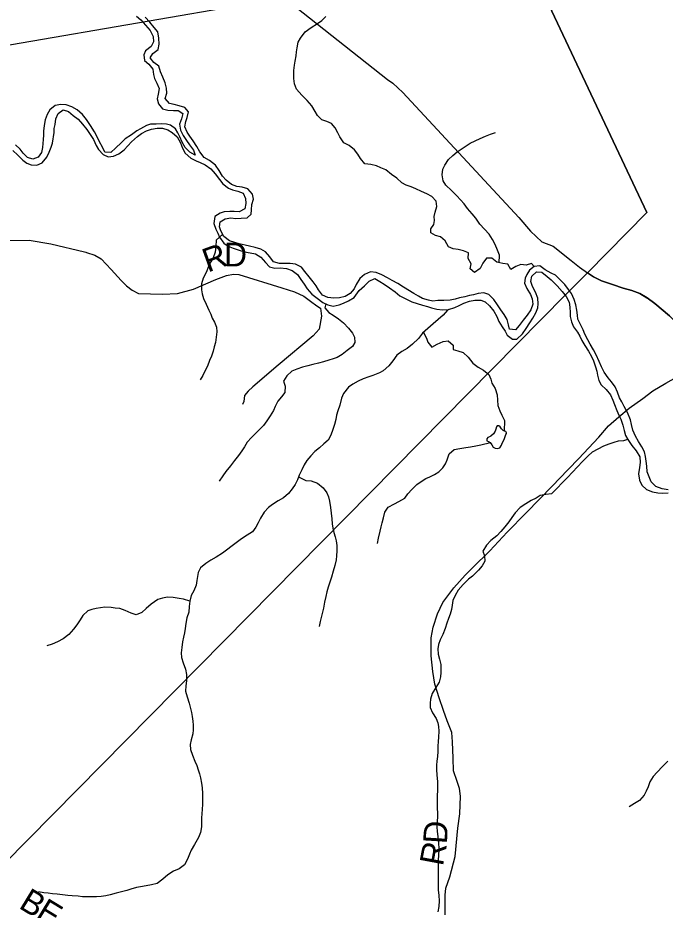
# Model space of a CAD drawing. Extents: x 1578669 to 1989827, y 208020 to 553079.
# Drawn here: x 1777579 to 1785723, y 389895 to 401117 of the extents above; entities that cross this region are included whole.
import ezdxf

# ---------------------------------------------------------------- set-up
doc = ezdxf.new("R2010")
doc.units = 0
for name, color, linetype in [('GM_X_County_Road', 7, 'Continuous'), ('GM_X_County_Road_Text', 7, 'Continuous'), ('GM_X_Minor_Lake', 7, 'Continuous'), ('GM_X_Minor_River', 7, 'Continuous'), ('GM_X_State_Route', 7, 'Continuous'), ('GM_X_Township', 7, 'Continuous'), ('GM_X_Township_Road', 7, 'Continuous'), ('GM_X_Township_Road_Text', 7, 'Continuous')]:
    doc.layers.add(name, color=color, linetype=linetype)

msp = doc.modelspace()

# ---------------------------------------------------------------- linework, layer by layer
at = {"layer": 'GM_X_County_Road'}
for points in [[(1784507, 395442), (1784632, 395570), (1784887, 395844), (1785008, 395985), (1785138, 396100), (1785271, 396209), (1785440, 396331), (1785567, 396428), (1785730, 396521), (1785972, 396658), (1786125, 396749), (1786286, 396828)], [(1782957, 389837), (1782956, 389973), (1782956, 390082), (1782963, 390172), (1783014, 390316), (1783079, 390572), (1783115, 390928), (1783141, 391107), (1783147, 391327), (1783136, 391426), (1783107, 391512), (1783061, 391649), (1783054, 391806), (1783046, 392011), (1783038, 392131), (1782979, 392278), (1782935, 392407), (1782880, 392564), (1782826, 392738), (1782798, 392898), (1782778, 393093), (1782780, 393320), (1782804, 393454), (1782858, 393620), (1782927, 393766), (1783063, 393949), (1783207, 394110), (1783298, 394201), (1783518, 394413), (1783733, 394649), (1783976, 394891), (1784304, 395233), (1784495, 395430), (1784507, 395442)]]:
    msp.add_lwpolyline(points, dxfattribs=at)
at = {"layer": 'GM_X_Minor_Lake'}
for points in [[(1783701, 395918), (1783684, 395928), (1783664, 395950), (1783648, 395972), (1783630, 395986), (1783610, 395985), (1783600, 395973), (1783592, 395943), (1783584, 395920), (1783563, 395886), (1783529, 395855), (1783511, 395847), (1783493, 395839), (1783479, 395823), (1783481, 395799), (1783499, 395788), (1783523, 395778), (1783543, 395748), (1783557, 395718), (1783583, 395704), (1783611, 395702), (1783643, 395710), (1783663, 395742), (1783671, 395770), (1783697, 395816)], [(1783697, 395816), (1783720, 395876), (1783727, 395888), (1783728, 395897), (1783724, 395907), (1783717, 395913), (1783701, 395918)]]:
    msp.add_lwpolyline(points, dxfattribs=at)
at = {"layer": 'GM_X_Minor_River'}
for points in [[(1779073, 401140), (1779128, 401092), (1779184, 401026), (1779242, 400956), (1779280, 400883), (1779287, 400815), (1779255, 400755), (1779187, 400701), (1779163, 400651), (1779173, 400581), (1779226, 400533), (1779276, 400472), (1779286, 400406), (1779300, 400356), (1779326, 400296)], [(1779485, 400041), (1779433, 400101), (1779453, 400169), (1779451, 400231), (1779433, 400301), (1779402, 400372), (1779372, 400436), (1779352, 400508), (1779292, 400556), (1779245, 400613), (1779279, 400667), (1779345, 400719), (1779359, 400787), (1779351, 400863), (1779342, 400941), (1779296, 400995), (1779238, 401064), (1779182, 401124)], [(1784076, 397991), (1784042, 398026), (1783972, 398006), (1783906, 398016), (1783844, 397990), (1783782, 397954), (1783742, 398018), (1783679, 398029), (1783605, 398043), (1783541, 398095), (1783475, 398094), (1783427, 398030), (1783395, 397964), (1783324, 397914), (1783271, 397962), (1783283, 398024), (1783245, 398090), (1783247, 398160), (1783185, 398187), (1783120, 398203), (1783056, 398211), (1782996, 398237), (1782954, 398312), (1782896, 398364), (1782834, 398378), (1782775, 398414), (1782775, 398465), (1782811, 398517), (1782819, 398567), (1782817, 398619), (1782831, 398673), (1782850, 398745), (1782842, 398811), (1782786, 398869), (1782724, 398904), (1782658, 398934), (1782585, 398966), (1782529, 398991), (1782463, 399011), (1782411, 399041), (1782345, 399101), (1782281, 399148), (1782210, 399206), (1782146, 399232), (1782090, 399257), (1782018, 399273), (1781946, 399281), (1781888, 399349), (1781857, 399402), (1781815, 399456), (1781747, 399510), (1781679, 399547), (1781631, 399619), (1781606, 399671), (1781572, 399735), (1781524, 399790), (1781468, 399812), (1781404, 399836), (1781349, 399888), (1781321, 399941), (1781277, 400011), (1781221, 400077), (1781152, 400146), (1781084, 400220), (1781058, 400286), (1781050, 400352), (1781053, 400402), (1781053, 400455), (1781061, 400521), (1781069, 400573), (1781079, 400641), (1781085, 400691), (1781094, 400741), (1781106, 400809), (1781136, 400863), (1781194, 400939), (1781268, 400997), (1781348, 401047), (1781405, 401083), (1781455, 401135)], [(1779326, 400296), (1779357, 400228), (1779345, 400159), (1779331, 400099), (1779349, 400035), (1779398, 399971), (1779468, 399955), (1779536, 399952), (1779598, 399950), (1779654, 399912), (1779640, 399848), (1779614, 399780), (1779627, 399704), (1779657, 399637), (1779701, 399573), (1779737, 399519), (1779790, 399454), (1779812, 399388), (1779744, 399429), (1779683, 399487), (1779645, 399553), (1779615, 399619), (1779593, 399672), (1779563, 399722), (1779500, 399768), (1779448, 399780), (1779392, 399784), (1779320, 399781), (1779246, 399779), (1779196, 399765), (1779124, 399723), (1779074, 399695), (1779008, 399647), (1778931, 399594), (1778881, 399544), (1778813, 399482), (1778749, 399422), (1778675, 399426), (1778643, 399490), (1778608, 399559), (1778582, 399611), (1778544, 399685), (1778494, 399761), (1778441, 399840), (1778393, 399900), (1778327, 399958), (1778257, 399997), (1778188, 400021), (1778120, 400029), (1778048, 400015), (1777983, 399961), (1777949, 399903), (1777923, 399835), (1777909, 399763), (1777903, 399691), (1777900, 399641), (1777896, 399587), (1777888, 399487), (1777878, 399423), (1777834, 399363), (1777768, 399341), (1777702, 399359), (1777644, 399415), (1777610, 399466), (1777550, 399520)], [(1777516, 399450), (1777580, 399391), (1777642, 399327), (1777693, 399289), (1777745, 399267), (1777817, 399264), (1777887, 399294), (1777944, 399366), (1777972, 399426), (1778000, 399490), (1778014, 399542), (1778035, 399675), (1778037, 399725), (1778047, 399777), (1778057, 399845), (1778087, 399915), (1778149, 399959), (1778217, 399941), (1778277, 399890), (1778339, 399844), (1778391, 399780), (1778446, 399711), (1778496, 399637), (1778530, 399587), (1778566, 399511), (1778595, 399460), (1778651, 399398), (1778715, 399370), (1778781, 399378)], [(1783986, 397378), (1783938, 397314), (1783886, 397246), (1783840, 397194), (1783764, 397203), (1783752, 397255), (1783734, 397323), (1783698, 397387), (1783657, 397444), (1783615, 397506), (1783567, 397576), (1783505, 397636), (1783443, 397657), (1783372, 397651), (1783310, 397635), (1783260, 397623), (1783202, 397609), (1783134, 397594), (1783080, 397578), (1783018, 397568), (1782940, 397562), (1782864, 397562), (1782802, 397555), (1782746, 397567), (1782672, 397587), (1782618, 397615), (1782562, 397652), (1782431, 397728), (1782361, 397774), (1782289, 397815), (1782231, 397849), (1782157, 397883), (1782085, 397914), (1782015, 397922), (1781941, 397890), (1781881, 397840), (1781837, 397764), (1781809, 397708), (1781759, 397650), (1781699, 397614), (1781627, 397596), (1781553, 397591), (1781481, 397601), (1781411, 397631), (1781363, 397696), (1781331, 397748), (1781294, 397798), (1781244, 397858), (1781190, 397927), (1781146, 397981), (1781073, 398019), (1781005, 398029), (1780943, 398028), (1780871, 398028), (1780797, 398050), (1780749, 398110), (1780695, 398173), (1780634, 398207), (1780564, 398229), (1780492, 398246), (1780438, 398260), (1780364, 398276), (1780308, 398290), (1780240, 398313), (1780172, 398369), (1780133, 398437), (1780117, 398487), (1780123, 398551), (1780187, 398591), (1780257, 398601), (1780323, 398595), (1780389, 398599), (1780463, 398602), (1780515, 398648), (1780519, 398702), (1780523, 398771), (1780542, 398835), (1780530, 398901), (1780474, 398965), (1780402, 398987), (1780336, 398994), (1780267, 399020), (1780199, 399076), (1780155, 399127), (1780111, 399199), (1780066, 399265), (1779992, 399324), (1779924, 399362), (1779870, 399430), (1779830, 399498), (1779785, 399571), (1779743, 399627), (1779709, 399679), (1779681, 399745), (1779694, 399812), (1779708, 399864), (1779726, 399934), (1779680, 399988), (1779610, 400012), (1779546, 400027), (1779485, 400041)], [(1778781, 399378), (1778849, 399407), (1778915, 399455), (1778961, 399507), (1779009, 399559), (1779085, 399623), (1779136, 399661), (1779198, 399697), (1779260, 399715), (1779330, 399731), (1779400, 399728), (1779467, 399710), (1779519, 399676), (1779585, 399619), (1779627, 399545), (1779649, 399479), (1779684, 399415), (1779756, 399354), (1779822, 399320), (1779874, 399296), (1779936, 399268), (1780005, 399219), (1780061, 399155), (1780115, 399085), (1780159, 399028), (1780228, 398976), (1780280, 398956), (1780346, 398936), (1780414, 398911), (1780444, 398843), (1780446, 398781), (1780435, 398713), (1780365, 398679), (1780299, 398681), (1780247, 398681), (1780175, 398676), (1780125, 398660), (1780057, 398618), (1780043, 398532), (1780071, 398461), (1780097, 398409), (1780116, 398357), (1780170, 398285), (1780226, 398246), (1780290, 398220), (1780364, 398194), (1780430, 398176), (1780503, 398163), (1780571, 398147), (1780635, 398107), (1780693, 398042), (1780745, 397984), (1780813, 397970), (1780881, 397972), (1780958, 397965), (1781030, 397941), (1781098, 397889), (1781138, 397827), (1781182, 397768), (1781221, 397710), (1781277, 397642), (1781343, 397591), (1781415, 397539), (1781479, 397509), (1781548, 397493), (1781620, 397506), (1781676, 397530), (1781740, 397556), (1781809, 397602), (1781875, 397690), (1781939, 397746), (1781997, 397804), (1782069, 397840), (1782133, 397803), (1782187, 397767), (1782255, 397723), (1782326, 397670), (1782384, 397622), (1782462, 397584), (1782534, 397547), (1782670, 397503), (1782733, 397485), (1782785, 397470), (1782849, 397454), (1782921, 397446), (1782999, 397450), (1783075, 397475), (1783133, 397501), (1783191, 397529), (1783263, 397555), (1783327, 397567), (1783403, 397567), (1783457, 397544), (1783511, 397494), (1783569, 397430), (1783604, 397360), (1783630, 397297), (1783674, 397231), (1783708, 397175), (1783737, 397125), (1783803, 397076)], [(1783634, 398037), (1783637, 398133), (1783613, 398197), (1783583, 398266), (1783552, 398330), (1783508, 398398), (1783448, 398460), (1783392, 398523), (1783339, 398597), (1783293, 398651), (1783235, 398720), (1783193, 398778), (1783150, 398830), (1783102, 398880), (1783036, 398947), (1782964, 399013), (1782931, 399067), (1782917, 399144), (1782925, 399214), (1782951, 399266), (1782997, 399334), (1783052, 399386), (1783106, 399432), (1783170, 399473), (1783220, 399507), (1783270, 399539), (1783332, 399569), (1783394, 399601), (1783464, 399629), (1783524, 399655), (1783588, 399675)], [(1780156, 398396), (1780076, 398321), (1780072, 398245), (1780060, 398171), (1780036, 398099), (1780005, 398047), (1779977, 397989), (1779947, 397915), (1779909, 397843), (1779891, 397773), (1779888, 397698), (1779896, 397646), (1779914, 397586), (1779948, 397516), (1779981, 397442), (1780005, 397391), (1780025, 397341), (1780055, 397289), (1780077, 397225), (1780082, 397167), (1780076, 397100), (1780064, 397036), (1780050, 396978), (1780036, 396924), (1780016, 396862), (1779989, 396806), (1779967, 396738), (1779937, 396682), (1779905, 396620), (1779873, 396566)], [(1783803, 397076), (1783855, 397078), (1783927, 397142), (1783974, 397210), (1784020, 397282), (1784056, 397340), (1784094, 397406), (1784120, 397472), (1784125, 397522), (1784121, 397592), (1784091, 397665), (1784055, 397737), (1784034, 397803), (1784046, 397869), (1784102, 397921), (1784170, 397919), (1784238, 397865), (1784289, 397822), (1784363, 397748), (1784425, 397674), (1784477, 397611), (1784516, 397543), (1784522, 397477), (1784526, 397413), (1784528, 397360), (1784543, 397296), (1784571, 397230), (1784619, 397164), (1784651, 397112), (1784675, 397061), (1784714, 396997), (1784760, 396927), (1784794, 396857), (1784820, 396802), (1784847, 396730), (1784865, 396674), (1784873, 396624), (1784887, 396558), (1784916, 396503), (1784980, 396441), (1785036, 396377), (1785066, 396308), (1785086, 396256), (1785115, 396180), (1785139, 396122), (1785163, 396070), (1785191, 395995), (1785208, 395929), (1785224, 395863), (1785252, 395813), (1785302, 395740), (1785357, 395672), (1785405, 395598), (1785409, 395526), (1785399, 395460), (1785388, 395381), (1785398, 395303), (1785430, 395239), (1785488, 395187), (1785563, 395154), (1785631, 395142), (1785689, 395140), (1785761, 395144)], [(1785759, 395182), (1785686, 395194), (1785604, 395224), (1785546, 395283), (1785520, 395345), (1785498, 395407), (1785491, 395477), (1785485, 395541), (1785477, 395602), (1785463, 395658), (1785429, 395722), (1785388, 395788), (1785348, 395855), (1785314, 395933), (1785301, 396003), (1785285, 396061), (1785247, 396154), (1785205, 396228), (1785176, 396286), (1785150, 396340), (1785124, 396408), (1785092, 396477), (1785047, 396541), (1785007, 396591), (1784955, 396660), (1784923, 396728), (1784893, 396796), (1784854, 396878), (1784820, 396943), (1784778, 397011), (1784750, 397067), (1784713, 397137), (1784693, 397192), (1784657, 397262), (1784625, 397326), (1784618, 397376), (1784610, 397442), (1784600, 397509), (1784580, 397573), (1784543, 397649), (1784505, 397701), (1784459, 397764), (1784409, 397814), (1784342, 397880), (1784290, 397908), (1784214, 397947), (1784148, 397997), (1784076, 397991), (1784014, 397945), (1783984, 397891), (1783962, 397841), (1783955, 397779), (1783983, 397713), (1784029, 397637), (1784051, 397583), (1784057, 397516), (1784034, 397446), (1783986, 397378)], [(1781452, 397521), (1781442, 397471), (1781490, 397413), (1781544, 397378), (1781612, 397332), (1781676, 397282), (1781739, 397213), (1781791, 397151), (1781815, 397099), (1781817, 397035), (1781791, 396985), (1781724, 396933), (1781658, 396883), (1781596, 396847), (1781544, 396827), (1781490, 396811), (1781426, 396789), (1781362, 396776), (1781292, 396758), (1781226, 396740), (1781162, 396724), (1781090, 396700), (1781028, 396672), (1780962, 396613), (1780920, 396549), (1780942, 396484), (1780939, 396406), (1780895, 396350), (1780851, 396296), (1780815, 396230), (1780797, 396178), (1780754, 396110), (1780710, 396048), (1780668, 395992), (1780594, 395914), (1780518, 395840), (1780466, 395780), (1780431, 395724), (1780395, 395670), (1780355, 395614), (1780303, 395548), (1780255, 395484), (1780195, 395413), (1780156, 395359), (1780112, 395291)], [(1783001, 397450), (1782983, 397440), (1782931, 397378), (1782865, 397322), (1782803, 397268), (1782735, 397210), (1782672, 397150), (1782620, 397086), (1782544, 397012), (1782476, 396960), (1782412, 396920), (1782348, 396873), (1782296, 396803), (1782245, 396739), (1782177, 396677), (1782127, 396651), (1782045, 396617), (1781995, 396601), (1781923, 396575), (1781859, 396547), (1781795, 396508), (1781739, 396472), (1781677, 396392), (1781652, 396332), (1781628, 396244), (1781604, 396174), (1781590, 396121), (1781578, 396067), (1781561, 396001), (1781543, 395939), (1781517, 395869), (1781485, 395807), (1781427, 395761), (1781375, 395711), (1781315, 395663), (1781266, 395609), (1781216, 395551), (1781182, 395495), (1781150, 395433), (1781120, 395365), (1781097, 395307), (1781067, 395247), (1781029, 395193), (1780985, 395135), (1780921, 395081), (1780855, 395044), (1780783, 394998), (1780731, 394960), (1780676, 394902), (1780630, 394824), (1780602, 394766), (1780572, 394712), (1780532, 394654), (1780464, 394610), (1780392, 394566), (1780325, 394516), (1780275, 394478), (1780203, 394422), (1780153, 394384), (1780075, 394333), (1780009, 394295), (1779943, 394255), (1779879, 394199), (1779847, 394143), (1779838, 394091), (1779832, 394039), (1779822, 393981), (1779792, 393913), (1779760, 393851), (1779742, 393783), (1779733, 393714), (1779731, 393642), (1779705, 393570), (1779691, 393502), (1779684, 393436), (1779676, 393384), (1779664, 393330), (1779652, 393268), (1779642, 393200), (1779635, 393130), (1779639, 393074), (1779661, 393005), (1779689, 392925), (1779700, 392859), (1779702, 392779), (1779692, 392715), (1779688, 392648), (1779708, 392578), (1779733, 392500), (1779747, 392448), (1779763, 392382), (1779773, 392330), (1779782, 392273), (1779786, 392223), (1779784, 392161), (1779782, 392111), (1779760, 392039), (1779746, 391979), (1779751, 391915), (1779777, 391845), (1779805, 391770)], [(1782681, 397159), (1782722, 397090), (1782738, 397040), (1782786, 396977), (1782856, 397013), (1782928, 397045), (1782992, 397057), (1783054, 396999), (1783057, 396946), (1783115, 396928), (1783183, 396910), (1783243, 396850), (1783303, 396773), (1783370, 396723), (1783436, 396687), (1783504, 396630), (1783528, 396574), (1783542, 396524), (1783585, 396454), (1783611, 396377), (1783613, 396309), (1783617, 396241), (1783642, 396173), (1783670, 396119), (1783700, 396054), (1783697, 395921)], [(1785251, 395814), (1785200, 395799), (1785130, 395793), (1785078, 395777), (1785014, 395757), (1784946, 395732), (1784876, 395694), (1784806, 395654), (1784752, 395610), (1784681, 395538), (1784621, 395472), (1784493, 395336), (1784433, 395274), (1784359, 395200), (1784292, 395130), (1784220, 395123), (1784150, 395109), (1784098, 395077), (1784036, 395045), (1783968, 395005), (1783900, 394959), (1783834, 394892), (1783794, 394834), (1783758, 394780), (1783705, 394714), (1783655, 394656), (1783603, 394604), (1783531, 394544), (1783475, 394484), (1783427, 394408), (1783450, 394350), (1783454, 394285), (1783420, 394227), (1783374, 394172), (1783300, 394096), (1783250, 394058), (1783181, 393992), (1783117, 393920), (1783079, 393852), (1783053, 393790), (1783043, 393732), (1783035, 393678), (1783016, 393616), (1782996, 393562), (1782978, 393503), (1782954, 393439), (1782924, 393361), (1782891, 393295), (1782873, 393237), (1782863, 393183), (1782867, 393115), (1782885, 393051), (1782900, 392985), (1782902, 392935), (1782902, 392884), (1782898, 392830), (1782880, 392762), (1782839, 392696), (1782793, 392618), (1782771, 392548), (1782765, 392498), (1782767, 392442), (1782794, 392376), (1782840, 392307), (1782862, 392253), (1782872, 392203), (1782876, 392145), (1782871, 392069), (1782867, 392017), (1782863, 391959), (1782861, 391889), (1782859, 391828), (1782850, 391768), (1782846, 391718), (1782844, 391666), (1782850, 391594), (1782858, 391514), (1782857, 391406), (1782855, 391332), (1782853, 391251), (1782854, 391175), (1782858, 391121), (1782860, 391067), (1782856, 391015), (1782852, 390939), (1782853, 390887), (1782861, 390819), (1782873, 390744), (1782875, 390664), (1782870, 390582), (1782868, 390528), (1782868, 390384), (1782866, 390320), (1782865, 390263), (1782867, 390209), (1782869, 390151), (1782875, 390079), (1782879, 390013), (1782876, 389943), (1782864, 389875)], [(1782104, 394508), (1782118, 394574), (1782139, 394661), (1782149, 394717), (1782163, 394767), (1782179, 394829), (1782195, 394901), (1782239, 394965), (1782318, 395003), (1782374, 395035), (1782446, 395078), (1782484, 395130), (1782536, 395184), (1782598, 395250), (1782652, 395288), (1782710, 395322), (1782764, 395346), (1782820, 395374), (1782874, 395408), (1782927, 395456), (1782959, 395508), (1782979, 395560), (1783007, 395632), (1783067, 395688), (1783141, 395703), (1783213, 395713), (1783275, 395721), (1783339, 395733), (1783405, 395747), (1783524, 395776)], [(1781112, 395344), (1781201, 395297), (1781269, 395293), (1781351, 395266), (1781421, 395208), (1781467, 395144), (1781488, 395092), (1781502, 395039), (1781512, 394957), (1781528, 394817), (1781533, 394753), (1781541, 394701), (1781553, 394644), (1781571, 394590), (1781585, 394538), (1781592, 394482), (1781594, 394416), (1781588, 394352), (1781582, 394302), (1781566, 394230), (1781545, 394157), (1781523, 394083), (1781507, 394031), (1781483, 393957), (1781467, 393899), (1781454, 393841), (1781438, 393767), (1781424, 393693), (1781408, 393625), (1781397, 393575), (1781383, 393525), (1781369, 393461)], [(1779742, 393783), (1779662, 393805), (1779608, 393813), (1779532, 393827), (1779462, 393830), (1779398, 393818), (1779342, 393800), (1779258, 393744), (1779192, 393690), (1779140, 393638), (1779067, 393608), (1779006, 393629), (1778930, 393665), (1778864, 393687), (1778804, 393695), (1778752, 393702), (1778672, 393704), (1778620, 393698), (1778566, 393688), (1778512, 393676), (1778460, 393659), (1778396, 393599), (1778362, 393547), (1778320, 393485), (1778281, 393427), (1778219, 393363), (1778151, 393307), (1778079, 393269), (1778011, 393241), (1777945, 393219)], [(1779805, 391770), (1779829, 391714), (1779848, 391660), (1779864, 391610), (1779878, 391558), (1779888, 391494), (1779898, 391433), (1779903, 391361), (1779903, 391291), (1779901, 391223), (1779899, 391167), (1779895, 391107), (1779890, 391057), (1779888, 391005), (1779888, 390944), (1779876, 390872), (1779850, 390808), (1779801, 390722), (1779761, 390648), (1779739, 390598), (1779713, 390536), (1779675, 390466), (1779610, 390414), (1779538, 390387), (1779466, 390341), (1779404, 390285), (1779332, 390229), (1779262, 390213), (1779194, 390203), (1779124, 390190), (1779072, 390178), (1779002, 390158), (1778952, 390144), (1778898, 390130), (1778816, 390110), (1778742, 390087), (1778686, 390075), (1778628, 390067), (1778568, 390061), (1778444, 390061), (1778392, 390064), (1778336, 390070), (1778262, 390076), (1778208, 390078), (1778141, 390087), (1778075, 390095), (1778015, 390101), (1777959, 390107), (1777907, 390113), (1777839, 390126)], [(1785758, 391767), (1785688, 391701), (1785622, 391631), (1785570, 391575), (1785531, 391511), (1785507, 391447), (1785485, 391391), (1785457, 391341), (1785401, 391275), (1785335, 391235), (1785269, 391195)]]:
    msp.add_lwpolyline(points, dxfattribs=at)
at = {"layer": 'GM_X_State_Route'}
for points in [[(1777132, 400720), (1777621, 400802), (1780548, 401304)], [(1780990, 401324), (1782230, 400343), (1782298, 400297), (1782421, 400176), (1783881, 398608), (1784029, 398436), (1784172, 398301), (1784315, 398244), (1784541, 398066), (1784647, 397981), (1784744, 397910), (1784821, 397860), (1784923, 397810), (1785059, 397763), (1785196, 397716), (1785302, 397687), (1785406, 397649), (1785494, 397595)], [(1785494, 397595), (1785495, 397595), (1785591, 397525), (1785779, 397368), (1785929, 397215), (1786052, 397091), (1786166, 396973), (1786249, 396873)]]:
    msp.add_lwpolyline(points, dxfattribs=at)
at = {"layer": 'GM_X_Township'}
for points in [[(1780567, 409103), (1785492, 398667), (1784744, 397910), (1784475, 397638), (1777093, 390163), (1777048, 390155), (1772575, 388780)], [(1785779, 397368), (1785591, 397525), (1785495, 397595), (1785406, 397649), (1785302, 397687), (1785196, 397716), (1785059, 397763), (1784923, 397810), (1784821, 397860), (1784744, 397910), (1785492, 398667), (1780567, 409103)], [(1777093, 390163), (1784475, 397638), (1784744, 397910), (1784821, 397860), (1784923, 397810), (1785059, 397763), (1785196, 397716), (1785302, 397687), (1785406, 397649), (1785495, 397595), (1785591, 397525), (1785779, 397368)]]:
    msp.add_lwpolyline(points, dxfattribs=at)
at = {"layer": 'GM_X_Township_Road'}
for points in [[(1776898, 398254), (1776916, 398268), (1776983, 398295), (1777295, 398316), (1777723, 398319), (1777995, 398275), (1778416, 398174), (1778436, 398168), (1778441, 398166)], [(1778441, 398166), (1778548, 398131), (1778627, 398088), (1778752, 397954), (1778878, 397814), (1778948, 397747), (1779017, 397692), (1779099, 397649), (1779397, 397643), (1779589, 397649), (1779788, 397705), (1780069, 397826), (1780204, 397877), (1780292, 397894), (1780358, 397889), (1780899, 397720), (1781058, 397670), (1781178, 397615), (1781259, 397554), (1781342, 397496), (1781386, 397466), (1781401, 397367), (1781371, 397203), (1781296, 397118), (1780854, 396750), (1780537, 396476), (1780476, 396421), (1780432, 396369), (1780421, 396293), (1780404, 396255)]]:
    msp.add_lwpolyline(points, dxfattribs=at)

# ---------------------------------------------------------------- texts
at = {"layer": 'GM_X_County_Road_Text'}
for s, rotation, p in [('D', 86.4941, (1782976, 390722)), ('R', 79.4019, (1782926, 390440)), ('B', 328.6855, (1777578, 389929)), ('E', 328.6897, (1777788, 389801))]:
    msp.add_text(s, height=300, rotation=rotation, dxfattribs=at).set_placement(p)
at = {"layer": 'GM_X_Township_Road_Text'}
for s, rotation, p in [('R', 19.7273, (1779968, 397912)), ('D', 0.0838, (1780173, 397990))]:
    msp.add_text(s, height=300, rotation=rotation, dxfattribs=at).set_placement(p)

doc.saveas('drawing.dxf')
